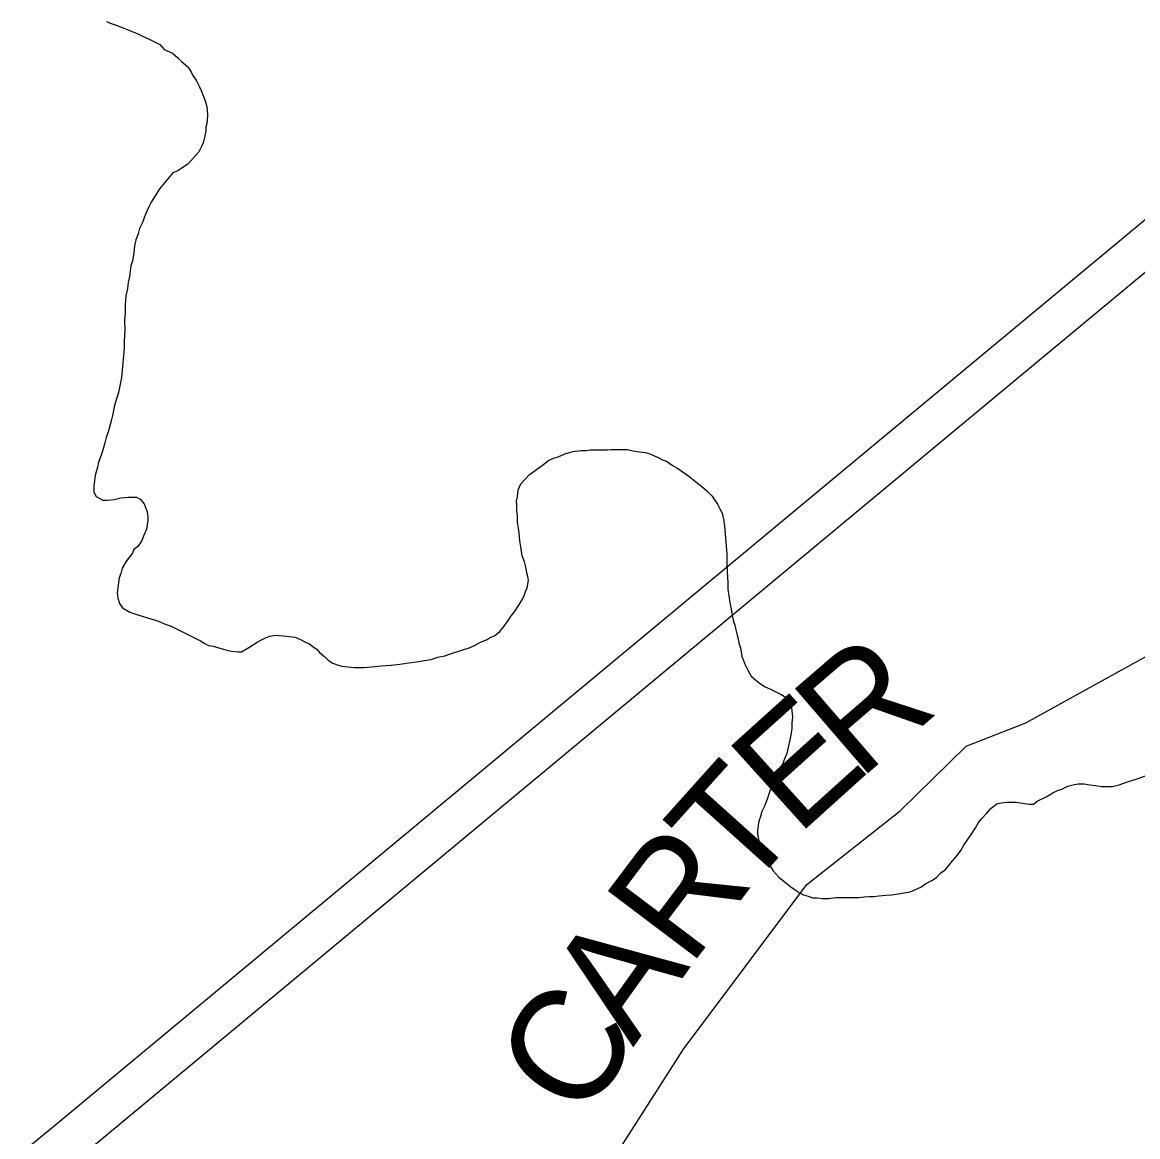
# Model space of a CAD drawing. Extents: x -59 to 82, y -3 to 49.
# Drawn here: x -51.194 to -50.627, y 43.939 to 44.506 of the extents above; entities that cross this region are included whole.
import ezdxf

# ---------------------------------------------------------------- set-up
doc = ezdxf.new("R2010")
doc.units = 0
for name, color, linetype in [('GM_X_County_Road', 7, 'Continuous'), ('GM_X_County_Road_Text', 7, 'Continuous'), ('GM_X_Interstate_Route', 7, 'Continuous'), ('GM_X_Minor_River', 7, 'Continuous')]:
    doc.layers.add(name, color=color, linetype=linetype)

msp = doc.modelspace()

# ---------------------------------------------------------------- linework, layer by layer
at = {"layer": 'GM_X_County_Road'}
for p, q in [((-50.68352, 44.14948), (-50.58092, 44.20632)), ((-50.71393, 44.1376), (-50.68352, 44.14948)), ((-50.74746, 44.10475), (-50.71393, 44.1376)), ((-50.79487, 44.06733), (-50.74746, 44.10475)), ((-50.85763, 43.98352), (-50.79487, 44.06733)), ((-50.8908, 43.93185), (-50.85763, 43.98352))]:
    msp.add_line(p, q, dxfattribs=at)
at = {"layer": 'GM_X_Interstate_Route'}
for p, q in [((-50.7008, 44.34066), (-50.55398, 44.46259)), ((-50.6887, 44.32394), (-50.55371, 44.43604)), ((-51.17581, 43.94617), (-50.7008, 44.34066)), ((-51.16371, 43.92945), (-50.6887, 44.32394)), ((-51.19391, 43.93124), (-51.17581, 43.94617))]:
    msp.add_line(p, q, dxfattribs=at)
at = {"layer": 'GM_X_Minor_River'}
for p, q in [((-51.15107, 44.50597), (-51.14917, 44.50522)), ((-51.14917, 44.50522), (-51.14612, 44.5041)), ((-51.14612, 44.5041), (-51.14308, 44.50298)), ((-51.14308, 44.50298), (-51.13545, 44.49999)), ((-51.13545, 44.49999), (-51.13279, 44.49849)), ((-51.13279, 44.49849), (-51.12936, 44.49699)), ((-51.12936, 44.49699), (-51.12631, 44.49549)), ((-51.12631, 44.49549), (-51.12402, 44.49437)), ((-51.12402, 44.49437), (-51.12172, 44.49172)), ((-51.12172, 44.49172), (-51.11753, 44.48985)), ((-51.11753, 44.48985), (-51.11485, 44.48759)), ((-51.11485, 44.48759), (-51.11293, 44.4857)), ((-51.11293, 44.4857), (-51.10988, 44.48306)), ((-51.10988, 44.48306), (-51.10796, 44.48041)), ((-51.10796, 44.48041), (-51.10718, 44.47851)), ((-51.10718, 44.47851), (-51.10526, 44.47587)), ((-51.10526, 44.47587), (-51.10372, 44.47283)), ((-51.10372, 44.47283), (-51.10294, 44.47094)), ((-51.10294, 44.47094), (-51.10178, 44.4679)), ((-51.10178, 44.4679), (-51.101, 44.46563)), ((-51.101, 44.46563), (-51.10022, 44.46335)), ((-51.10022, 44.46335), (-51.09983, 44.46145)), ((-51.0998, 44.45803), (-51.10015, 44.45423)), ((-51.09983, 44.46145), (-51.0998, 44.45803)), ((-51.10015, 44.45423), (-51.10051, 44.45232)), ((-51.10051, 44.45232), (-51.1005, 44.45042)), ((-51.10123, 44.44699), (-51.10197, 44.44433)), ((-51.1005, 44.45042), (-51.10123, 44.44699)), ((-51.10271, 44.44242), (-51.10421, 44.43975)), ((-51.10197, 44.44433), (-51.10271, 44.44242)), ((-51.10684, 44.43669), (-51.10948, 44.43363)), ((-51.10421, 44.43975), (-51.10684, 44.43669)), ((-51.11741, 44.42901), (-51.12418, 44.42098)), ((-51.11476, 44.43017), (-51.11741, 44.42901)), ((-51.10948, 44.43363), (-51.11476, 44.43017)), ((-51.12606, 44.41793), (-51.1283, 44.41411)), ((-51.12418, 44.42098), (-51.12606, 44.41793)), ((-51.1283, 44.41411), (-51.1298, 44.41144)), ((-51.13129, 44.408), (-51.13278, 44.40381)), ((-51.1298, 44.41144), (-51.13129, 44.408)), ((-51.13427, 44.40076), (-51.13501, 44.39809)), ((-51.13278, 44.40381), (-51.13427, 44.40076)), ((-51.13612, 44.39504), (-51.13686, 44.392)), ((-51.13501, 44.39809), (-51.13612, 44.39504)), ((-51.13686, 44.392), (-51.13721, 44.38819)), ((-51.13794, 44.38438), (-51.13868, 44.38172)), ((-51.13721, 44.38819), (-51.13794, 44.38438)), ((-51.13903, 44.37905), (-51.13939, 44.37639)), ((-51.13868, 44.38172), (-51.13903, 44.37905)), ((-51.14013, 44.37334), (-51.14048, 44.3703)), ((-51.13939, 44.37639), (-51.14013, 44.37334)), ((-51.14121, 44.36649), (-51.14155, 44.36192)), ((-51.14048, 44.3703), (-51.14121, 44.36649)), ((-51.14155, 44.36192), (-51.14152, 44.35774)), ((-51.14152, 44.35774), (-51.14187, 44.35394)), ((-51.14187, 44.35394), (-51.14183, 44.34899)), ((-51.14183, 44.34899), (-51.14216, 44.34367)), ((-51.14213, 44.33987), (-51.14248, 44.33606)), ((-51.14216, 44.34367), (-51.14213, 44.33987)), ((-51.14284, 44.33264), (-51.14318, 44.32883)), ((-51.14248, 44.33606), (-51.14284, 44.33264)), ((-51.14318, 44.32883), (-51.14353, 44.32503)), ((-51.14353, 44.32503), (-51.14426, 44.32084)), ((-51.14499, 44.31741), (-51.1461, 44.3136)), ((-51.14426, 44.32084), (-51.14499, 44.31741)), ((-51.14721, 44.31017), (-51.14794, 44.30636)), ((-51.1461, 44.3136), (-51.14721, 44.31017)), ((-51.14794, 44.30636), (-51.14867, 44.30294)), ((-51.14867, 44.30294), (-51.15015, 44.29798)), ((-51.15126, 44.29455), (-51.152, 44.29189)), ((-51.15015, 44.29798), (-51.15126, 44.29455)), ((-51.15273, 44.28884), (-51.15347, 44.28655)), ((-51.152, 44.29189), (-51.15273, 44.28884)), ((-50.91615, 44.28667), (-50.91387, 44.28745)), ((-50.91387, 44.28745), (-50.9097, 44.28786)), ((-50.9097, 44.28786), (-50.90704, 44.28788)), ((-50.90704, 44.28788), (-50.90515, 44.28827)), ((-50.90515, 44.28827), (-50.90287, 44.28829)), ((-50.90287, 44.28829), (-50.90097, 44.2883)), ((-50.90097, 44.2883), (-50.89869, 44.28832)), ((-50.89869, 44.28832), (-50.89641, 44.28833)), ((-50.89641, 44.28833), (-50.89451, 44.28834)), ((-50.89451, 44.28834), (-50.89224, 44.28836)), ((-50.89224, 44.28836), (-50.88958, 44.28838)), ((-50.88958, 44.28838), (-50.88616, 44.2884)), ((-50.88616, 44.2884), (-50.8835, 44.28766)), ((-50.8835, 44.28766), (-50.88008, 44.2873)), ((-50.88008, 44.2873), (-50.87704, 44.28694)), ((-51.15422, 44.28465), (-51.15533, 44.28122)), ((-51.15347, 44.28655), (-51.15422, 44.28465)), ((-50.92939, 44.2805), (-50.92637, 44.2828)), ((-50.92637, 44.2828), (-50.92372, 44.28396)), ((-50.92372, 44.28396), (-50.92145, 44.28474)), ((-50.92145, 44.28474), (-50.91804, 44.28628)), ((-50.91804, 44.28628), (-50.91615, 44.28667)), ((-50.87704, 44.28694), (-50.87475, 44.2862)), ((-50.87475, 44.2862), (-50.87285, 44.28545)), ((-50.87285, 44.28545), (-50.87056, 44.28433)), ((-50.87056, 44.28433), (-50.86827, 44.2832)), ((-50.86827, 44.2832), (-50.86637, 44.28245)), ((-50.86637, 44.28245), (-50.86293, 44.2802)), ((-51.15643, 44.27702), (-51.1568, 44.27512)), ((-51.15569, 44.27931), (-51.15643, 44.27702)), ((-51.15533, 44.28122), (-51.15569, 44.27931)), ((-50.93618, 44.27551), (-50.92939, 44.2805)), ((-50.86293, 44.2802), (-50.86102, 44.27907)), ((-50.86102, 44.27907), (-50.85835, 44.27719)), ((-50.85835, 44.27719), (-50.85491, 44.27493)), ((-51.15716, 44.27246), (-51.15752, 44.26979)), ((-51.1568, 44.27512), (-51.15716, 44.27246)), ((-50.94181, 44.26786), (-50.94032, 44.27092)), ((-50.94032, 44.27092), (-50.93806, 44.27359)), ((-50.93806, 44.27359), (-50.93618, 44.27551)), ((-50.85491, 44.27493), (-50.85147, 44.27191)), ((-50.85147, 44.27191), (-50.84842, 44.26965)), ((-51.15752, 44.26979), (-51.15749, 44.26675)), ((-51.15749, 44.26675), (-51.15633, 44.26448)), ((-51.15633, 44.26448), (-51.1529, 44.2626)), ((-50.94253, 44.26215), (-50.94217, 44.26444)), ((-50.94217, 44.26444), (-50.94181, 44.26786)), ((-50.84842, 44.26965), (-50.84574, 44.26739)), ((-50.84574, 44.26739), (-50.84306, 44.26474)), ((-50.84306, 44.26474), (-50.8419, 44.26285)), ((-51.1529, 44.2626), (-51.15062, 44.26262)), ((-51.15062, 44.26262), (-51.14721, 44.26302)), ((-51.14721, 44.26302), (-51.1438, 44.2638)), ((-51.1438, 44.2638), (-51.14, 44.26421)), ((-51.14, 44.26421), (-51.13772, 44.26423)), ((-51.13772, 44.26423), (-51.13583, 44.26424)), ((-51.13583, 44.26424), (-51.13392, 44.26311)), ((-51.13392, 44.26311), (-51.132, 44.26084)), ((-51.132, 44.26084), (-51.13045, 44.25667)), ((-50.94251, 44.26025), (-50.94253, 44.26215)), ((-50.94249, 44.25759), (-50.94251, 44.26025)), ((-50.8419, 44.26285), (-50.84037, 44.26058)), ((-50.84037, 44.26058), (-50.83921, 44.25831)), ((-51.13045, 44.25667), (-51.13005, 44.25401)), ((-51.13005, 44.25401), (-51.13003, 44.25211)), ((-50.94209, 44.25493), (-50.94249, 44.25759)), ((-50.94206, 44.25151), (-50.94209, 44.25493)), ((-50.83921, 44.25831), (-50.83805, 44.25603)), ((-50.83805, 44.25603), (-50.83727, 44.253)), ((-50.83727, 44.253), (-50.83686, 44.24958)), ((-51.13076, 44.24792), (-51.13187, 44.24525)), ((-51.1304, 44.25021), (-51.13076, 44.24792)), ((-51.13003, 44.25211), (-51.1304, 44.25021)), ((-50.94166, 44.24847), (-50.94206, 44.25151)), ((-50.94126, 44.24581), (-50.94166, 44.24847)), ((-50.83686, 44.24958), (-50.83602, 44.23932)), ((-51.13337, 44.24182), (-51.13524, 44.23915)), ((-51.13187, 44.24525), (-51.13337, 44.24182)), ((-50.94085, 44.24201), (-50.94126, 44.24581)), ((-50.94044, 44.23897), (-50.94085, 44.24201)), ((-51.13713, 44.23761), (-51.13787, 44.23571)), ((-51.13524, 44.23915), (-51.13713, 44.23761)), ((-50.94004, 44.2367), (-50.94044, 44.23897)), ((-50.93965, 44.23442), (-50.94004, 44.2367)), ((-50.83602, 44.23932), (-50.83561, 44.23514)), ((-51.14088, 44.23188), (-51.14313, 44.22806)), ((-51.13787, 44.23571), (-51.14088, 44.23188)), ((-50.93848, 44.23138), (-50.93965, 44.23442)), ((-50.93769, 44.22797), (-50.93848, 44.23138)), ((-50.83561, 44.23514), (-50.83557, 44.23095)), ((-50.83557, 44.23095), (-50.83554, 44.22639)), ((-51.14386, 44.2254), (-51.14461, 44.22311)), ((-51.14313, 44.22806), (-51.14386, 44.2254)), ((-50.9373, 44.22569), (-50.93769, 44.22797)), ((-50.9369, 44.22379), (-50.9373, 44.22569)), ((-50.83554, 44.22639), (-50.83511, 44.22069)), ((-51.14497, 44.22083), (-51.14533, 44.21816)), ((-51.14461, 44.22311), (-51.14497, 44.22083)), ((-50.93724, 44.21808), (-50.93687, 44.21999)), ((-50.93651, 44.22189), (-50.9369, 44.22379)), ((-50.93687, 44.21999), (-50.93651, 44.22189)), ((-50.83511, 44.22069), (-50.83508, 44.21727)), ((-51.14533, 44.21816), (-51.14568, 44.2155)), ((-51.14568, 44.2155), (-51.14528, 44.21284)), ((-50.93947, 44.21236), (-50.93872, 44.21427)), ((-50.93872, 44.21427), (-50.93798, 44.21618)), ((-50.93798, 44.21618), (-50.93724, 44.21808)), ((-50.83508, 44.21727), (-50.83468, 44.21423)), ((-50.83468, 44.21423), (-50.83428, 44.21157)), ((-51.14528, 44.21284), (-51.1445, 44.21018)), ((-51.1445, 44.21018), (-51.14297, 44.20791)), ((-51.14297, 44.20791), (-51.13915, 44.20566)), ((-50.94359, 44.20587), (-50.94134, 44.20931)), ((-50.94134, 44.20931), (-50.93947, 44.21236)), ((-50.83428, 44.21157), (-50.83388, 44.20967)), ((-50.83388, 44.20967), (-50.83348, 44.20739)), ((-51.13915, 44.20566), (-51.13572, 44.20454)), ((-51.13572, 44.20454), (-51.13192, 44.20342)), ((-51.13192, 44.20342), (-51.12849, 44.20231)), ((-51.12849, 44.20231), (-51.12468, 44.20119)), ((-50.9466, 44.20167), (-50.94509, 44.20396)), ((-50.94509, 44.20396), (-50.94359, 44.20587)), ((-50.83348, 44.20739), (-50.83308, 44.20511)), ((-50.83308, 44.20511), (-50.83269, 44.20322)), ((-50.83269, 44.20322), (-50.83229, 44.20094)), ((-51.12468, 44.20119), (-51.12125, 44.1997)), ((-51.12125, 44.1997), (-51.11821, 44.19858)), ((-51.11821, 44.19858), (-51.11516, 44.19708)), ((-51.11516, 44.19708), (-51.11211, 44.19558)), ((-50.95111, 44.19593), (-50.94885, 44.19861)), ((-50.94885, 44.19861), (-50.9466, 44.20167)), ((-50.83229, 44.20094), (-50.83152, 44.19904)), ((-50.83152, 44.19904), (-50.83112, 44.19676)), ((-50.83112, 44.19676), (-50.83034, 44.19411)), ((-51.11211, 44.19558), (-51.10334, 44.19107)), ((-51.10334, 44.19107), (-51.10143, 44.18995)), ((-51.07447, 44.19051), (-51.0722, 44.19167)), ((-51.0722, 44.19167), (-51.06993, 44.19283)), ((-51.06993, 44.19283), (-51.06804, 44.1936)), ((-51.06804, 44.1936), (-51.06539, 44.194)), ((-51.06539, 44.194), (-51.06121, 44.19365)), ((-51.06121, 44.19365), (-51.05817, 44.19329)), ((-51.05817, 44.19329), (-51.05513, 44.19293)), ((-51.05513, 44.19293), (-51.05246, 44.19181)), ((-51.05246, 44.19181), (-51.05017, 44.19068)), ((-51.05017, 44.19068), (-51.04788, 44.18956)), ((-50.96093, 44.19054), (-50.95791, 44.1917)), ((-50.95791, 44.1917), (-50.95602, 44.19286)), ((-50.95602, 44.19286), (-50.95375, 44.19363)), ((-50.95375, 44.19363), (-50.95111, 44.19593)), ((-50.83034, 44.19411), (-50.82994, 44.19221)), ((-50.82994, 44.19221), (-50.82954, 44.18993)), ((-51.10143, 44.18995), (-51.09914, 44.18882)), ((-51.09914, 44.18882), (-51.09686, 44.18846)), ((-51.09686, 44.18846), (-51.09343, 44.18734)), ((-51.09343, 44.18734), (-51.09153, 44.18697)), ((-51.09153, 44.18697), (-51.08925, 44.18623)), ((-51.08925, 44.18623), (-51.08735, 44.18586)), ((-51.08735, 44.18586), (-51.08431, 44.1855)), ((-51.08431, 44.1855), (-51.08241, 44.18552)), ((-51.08241, 44.18552), (-51.07863, 44.18782)), ((-51.07863, 44.18782), (-51.07636, 44.18936)), ((-51.07636, 44.18936), (-51.07447, 44.19051)), ((-51.04788, 44.18956), (-51.04597, 44.18805)), ((-51.04597, 44.18805), (-51.04407, 44.18692)), ((-51.04407, 44.18692), (-51.04253, 44.18503)), ((-51.04253, 44.18503), (-51.04024, 44.18315)), ((-50.9757, 44.18473), (-50.96623, 44.18784)), ((-50.96623, 44.18784), (-50.96358, 44.189)), ((-50.96358, 44.189), (-50.96093, 44.19054)), ((-50.82954, 44.18993), (-50.82877, 44.18765)), ((-50.82877, 44.18765), (-50.82837, 44.18537)), ((-50.82837, 44.18537), (-50.82797, 44.1831)), ((-51.04024, 44.18315), (-51.03833, 44.18126)), ((-51.03833, 44.18126), (-51.03603, 44.17975)), ((-51.03603, 44.17975), (-51.03375, 44.17901)), ((-51.00641, 44.17882), (-51.00185, 44.17923)), ((-51.00185, 44.17923), (-50.9973, 44.18002)), ((-50.9973, 44.18002), (-50.99351, 44.18043)), ((-50.99351, 44.18043), (-50.98934, 44.18122)), ((-50.98934, 44.18122), (-50.98593, 44.18162)), ((-50.98593, 44.18162), (-50.98252, 44.18278)), ((-50.98252, 44.18278), (-50.97911, 44.18357)), ((-50.97911, 44.18357), (-50.9757, 44.18473)), ((-50.82797, 44.1831), (-50.8272, 44.1812)), ((-50.8272, 44.1812), (-50.82642, 44.1793)), ((-50.82642, 44.1793), (-50.82488, 44.17627)), ((-51.03375, 44.17901), (-51.03147, 44.17826)), ((-51.03147, 44.17826), (-51.02843, 44.1779)), ((-51.02843, 44.1779), (-51.02501, 44.17755)), ((-51.02501, 44.17755), (-51.02045, 44.17758)), ((-51.02045, 44.17758), (-51.01627, 44.17799)), ((-51.01627, 44.17799), (-51.01134, 44.1784)), ((-51.01134, 44.1784), (-51.00641, 44.17882)), ((-50.82488, 44.17627), (-50.82333, 44.17324)), ((-50.82333, 44.17324), (-50.82104, 44.17136)), ((-50.82104, 44.17136), (-50.81913, 44.16985)), ((-50.81913, 44.16985), (-50.81646, 44.16796)), ((-50.81646, 44.16796), (-50.81303, 44.16647)), ((-50.81303, 44.16647), (-50.81112, 44.16534)), ((-50.81112, 44.16534), (-50.80807, 44.16384)), ((-50.80807, 44.16384), (-50.8054, 44.16234)), ((-50.8054, 44.16234), (-50.80424, 44.16044)), ((-50.80424, 44.16044), (-50.8027, 44.15703)), ((-50.8027, 44.15703), (-50.80228, 44.15247)), ((-50.80228, 44.15247), (-50.80264, 44.14943)), ((-50.80261, 44.14677), (-50.80297, 44.1441)), ((-50.80264, 44.14943), (-50.80261, 44.14677)), ((-50.80297, 44.1441), (-50.80517, 44.13382)), ((-50.8074, 44.12848), (-50.80852, 44.12619)), ((-50.80629, 44.13115), (-50.8074, 44.12848)), ((-50.80517, 44.13382), (-50.80629, 44.13115)), ((-50.80964, 44.12314), (-50.81114, 44.12085)), ((-50.80852, 44.12619), (-50.80964, 44.12314)), ((-50.62697, 44.12099), (-50.62281, 44.12254)), ((-50.81226, 44.11818), (-50.81375, 44.11475)), ((-50.81114, 44.12085), (-50.81226, 44.11818)), ((-50.66528, 44.11578), (-50.66226, 44.11732)), ((-50.66226, 44.11732), (-50.65885, 44.1181)), ((-50.65885, 44.1181), (-50.65695, 44.1185)), ((-50.65695, 44.1185), (-50.65391, 44.11852)), ((-50.65391, 44.11852), (-50.65201, 44.11815)), ((-50.65201, 44.11815), (-50.64707, 44.11742)), ((-50.64707, 44.11742), (-50.64517, 44.11706)), ((-50.64517, 44.11706), (-50.64251, 44.11708)), ((-50.64251, 44.11708), (-50.63947, 44.1171)), ((-50.63947, 44.1171), (-50.63606, 44.11788)), ((-50.63606, 44.11788), (-50.6319, 44.11943)), ((-50.6319, 44.11943), (-50.62697, 44.12099)), ((-50.81486, 44.1117), (-50.81635, 44.1075)), ((-50.81375, 44.11475), (-50.81486, 44.1117)), ((-50.67777, 44.10961), (-50.67323, 44.11192)), ((-50.67323, 44.11192), (-50.66983, 44.11384)), ((-50.66983, 44.11384), (-50.66756, 44.115)), ((-50.66756, 44.115), (-50.66528, 44.11578)), ((-50.81635, 44.1075), (-50.81784, 44.10445)), ((-50.70354, 44.10334), (-50.70128, 44.10602)), ((-50.70128, 44.10602), (-50.69826, 44.10832)), ((-50.69826, 44.10832), (-50.69598, 44.10872)), ((-50.69598, 44.10872), (-50.69333, 44.10912)), ((-50.69333, 44.10912), (-50.69067, 44.10914)), ((-50.69067, 44.10914), (-50.68877, 44.10915)), ((-50.68877, 44.10915), (-50.68611, 44.10879)), ((-50.68611, 44.10879), (-50.68421, 44.10842)), ((-50.68421, 44.10842), (-50.68193, 44.10806)), ((-50.68193, 44.10806), (-50.67965, 44.10807)), ((-50.67965, 44.10807), (-50.67777, 44.10961)), ((-50.81858, 44.10178), (-50.81932, 44.0995)), ((-50.81784, 44.10445), (-50.81858, 44.10178)), ((-50.70768, 44.09875), (-50.70617, 44.10066)), ((-50.70617, 44.10066), (-50.70354, 44.10334)), ((-50.81968, 44.09721), (-50.82004, 44.09493)), ((-50.82004, 44.09493), (-50.82003, 44.09303)), ((-50.81932, 44.0995), (-50.81968, 44.09721)), ((-50.71143, 44.09264), (-50.70917, 44.09608)), ((-50.70917, 44.09608), (-50.70768, 44.09875)), ((-50.82003, 44.09303), (-50.81963, 44.09113)), ((-50.81963, 44.09113), (-50.81924, 44.08885)), ((-50.81924, 44.08885), (-50.81846, 44.08657)), ((-50.71518, 44.08729), (-50.7133, 44.08997)), ((-50.7133, 44.08997), (-50.71143, 44.09264)), ((-50.81846, 44.08657), (-50.81768, 44.08468)), ((-50.81768, 44.08468), (-50.81691, 44.08278)), ((-50.71855, 44.08195), (-50.71668, 44.08462)), ((-50.71668, 44.08462), (-50.71518, 44.08729)), ((-50.81691, 44.08278), (-50.81613, 44.08051)), ((-50.81613, 44.08051), (-50.81498, 44.07861)), ((-50.81498, 44.07861), (-50.81344, 44.07634)), ((-50.72269, 44.07697), (-50.72081, 44.07927)), ((-50.72081, 44.07927), (-50.71855, 44.08195)), ((-50.81344, 44.07634), (-50.81229, 44.07445)), ((-50.81229, 44.07445), (-50.80922, 44.07105)), ((-50.72909, 44.07084), (-50.72683, 44.07314)), ((-50.72683, 44.07314), (-50.72457, 44.07468)), ((-50.72457, 44.07468), (-50.72269, 44.07697)), ((-50.80922, 44.07105), (-50.80731, 44.06954)), ((-50.80731, 44.06954), (-50.80501, 44.06766)), ((-50.80501, 44.06766), (-50.8031, 44.06615)), ((-50.8031, 44.06615), (-50.80081, 44.06464)), ((-50.73968, 44.06469), (-50.73703, 44.06585)), ((-50.73703, 44.06585), (-50.73439, 44.06777)), ((-50.73439, 44.06777), (-50.73136, 44.06931)), ((-50.73136, 44.06931), (-50.72909, 44.07084)), ((-50.80081, 44.06464), (-50.7989, 44.06313)), ((-50.7989, 44.06313), (-50.79661, 44.06201)), ((-50.79661, 44.06201), (-50.79433, 44.06127)), ((-50.79433, 44.06127), (-50.79205, 44.06052)), ((-50.79205, 44.06052), (-50.78977, 44.06054)), ((-50.78977, 44.06054), (-50.78711, 44.06017)), ((-50.78711, 44.06017), (-50.78369, 44.0602)), ((-50.78369, 44.0602), (-50.78028, 44.0606)), ((-50.78028, 44.0606), (-50.77686, 44.06063)), ((-50.77686, 44.06063), (-50.77344, 44.06065)), ((-50.77344, 44.06065), (-50.77078, 44.06067)), ((-50.77078, 44.06067), (-50.7685, 44.06068)), ((-50.7685, 44.06068), (-50.76585, 44.06108)), ((-50.76585, 44.06108), (-50.76319, 44.0611)), ((-50.76319, 44.0611), (-50.76091, 44.06112)), ((-50.76091, 44.06112), (-50.75826, 44.06152)), ((-50.75826, 44.06152), (-50.75484, 44.06192)), ((-50.75484, 44.06192), (-50.75181, 44.06194)), ((-50.75181, 44.06194), (-50.74953, 44.06234)), ((-50.74953, 44.06234), (-50.74233, 44.06353)), ((-50.74233, 44.06353), (-50.73968, 44.06469))]:
    msp.add_line(p, q, dxfattribs=at)

# ---------------------------------------------------------------- texts
at = {"layer": 'GM_X_County_Road_Text'}
for s, rotation, p in [('R', 40.7351, (-50.76864, 44.11976)), ('E', 42.041, (-50.79995, 44.09153)), ('T', 48.0956, (-50.82721, 44.06102)), ('R', 52.9545, (-50.85452, 44.02476)), ('A', 54.486, (-50.88332, 43.98438)), ('C', 56.6855, (-50.90863, 43.94586))]:
    msp.add_text(s, height=0.05682, rotation=rotation, dxfattribs=at).set_placement(p)

doc.saveas('drawing.dxf')
